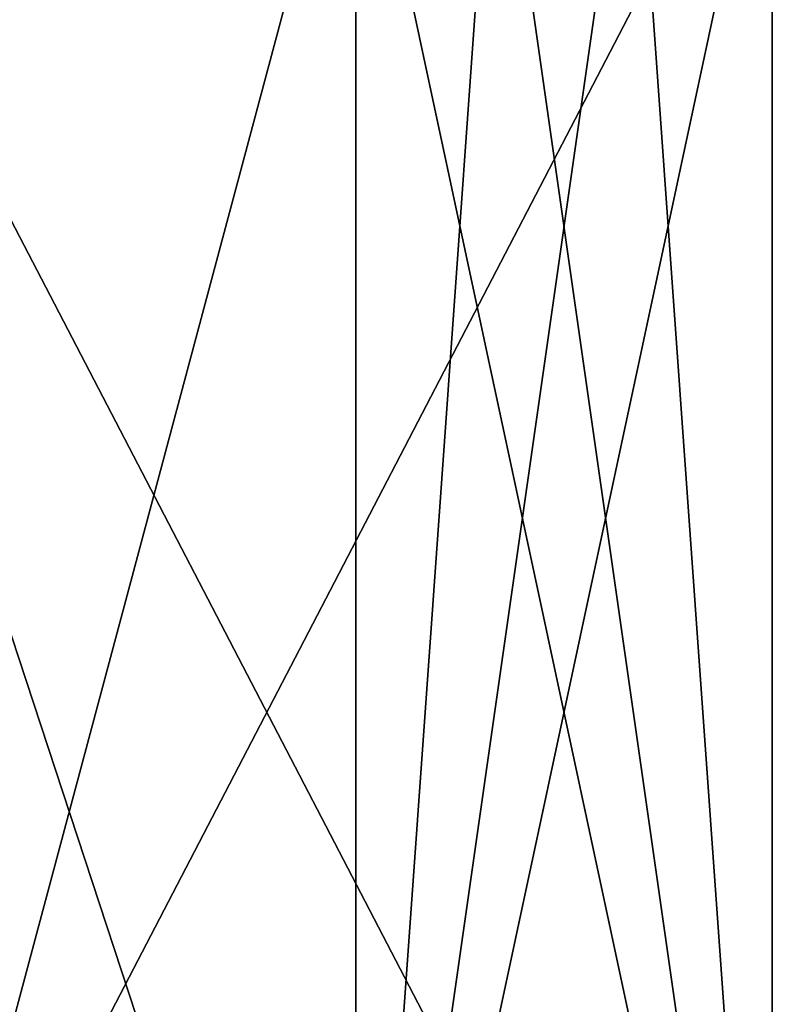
# Model space of a CAD drawing. Header units: inches. Extents: x -4.64 to 4.64, y -1.42 to 0.49.
# Tile 560 of 608: x 4.51 to 4.63, y -0.39 to -0.23. Entities that reach past the tile are written whole.
import ezdxf

# ---------------------------------------------------------------- set-up
doc = ezdxf.new("R2010")
doc.units = ezdxf.units.IN
doc.header["$LTSCALE"] = 65.185185
doc.header["$MEASUREMENT"] = 0
for name, color, linetype in [('12', 7, 'CONTINUOUS'), ('14', 7, 'CONTINUOUS'), ('23', 7, 'CONTINUOUS'), ('307', 7, 'CONTINUOUS'), ('309', 7, 'CONTINUOUS'), ('323', 7, 'CONTINUOUS')]:
    doc.layers.add(name, color=color, linetype=linetype)

msp = doc.modelspace()

# ---------------------------------------------------------------- linework, layer by layer
at = {"layer": '12', "color": 7, "linetype": 'CONTINUOUS', "true_color": 0x969696}
for points in [[(4.56172, -0.186, 8.27911), (4.40203, -0.186, 8.11942), (4.47868, -0.243, 8.19607), (4.56172, -0.186, 8.27911)], [(4.47953, -0.243, 8.19692), (4.56172, -0.186, 8.27911), (4.47868, -0.243, 8.19607), (4.47953, -0.243, 8.19692)], [(4.56172, -0.186, 8.27911), (4.47953, -0.243, 8.19692), (4.47953, -0.493, 8.19692), (4.56172, -0.186, 8.27911)], [(4.56172, -0.493, 8.27911), (4.56172, -0.186, 8.27911), (4.47953, -0.493, 8.19692), (4.56172, -0.493, 8.27911)]]:
    msp.add_3dface(points, dxfattribs=at)
at = {"layer": '14', "color": 7, "linetype": 'CONTINUOUS', "true_color": 0x969696}
for points in [[(4.46779, -0.186, 8.05366), (4.62748, -0.186, 8.21335), (4.62748, -0.493, 8.21335), (4.46779, -0.186, 8.05366)], [(4.46779, -0.493, 8.05366), (4.46779, -0.186, 8.05366), (4.62748, -0.493, 8.21335), (4.46779, -0.493, 8.05366)]]:
    msp.add_3dface(points, dxfattribs=at)
at = {"layer": '23', "color": 7, "linetype": 'CONTINUOUS', "true_color": 0x969696}
for points in [[(4.56172, -0.186, 8.27911), (4.56172, -0.493, 8.27911), (4.58362, -0.186, 8.25722), (4.56172, -0.186, 8.27911)], [(4.62748, -0.186, 8.21335), (4.56172, -0.493, 8.27911), (4.62748, -0.493, 8.21335), (4.62748, -0.186, 8.21335)], [(4.56172, -0.493, 8.27911), (4.62748, -0.186, 8.21335), (4.60557, -0.186, 8.23527), (4.56172, -0.493, 8.27911)], [(4.58362, -0.186, 8.25722), (4.56172, -0.493, 8.27911), (4.60557, -0.186, 8.23527), (4.58362, -0.186, 8.25722)]]:
    msp.add_3dface(points, dxfattribs=at)
at = {"layer": '307', "color": 7, "linetype": 'CONTINUOUS', "true_color": 0x969696}
for points in [[(4.40203, -0.186, -8.11942), (4.56172, -0.186, -8.27911), (4.47953, -0.243, -8.19692), (4.40203, -0.186, -8.11942)], [(4.47953, -0.243, -8.19692), (4.56172, -0.186, -8.27911), (4.56172, -0.493, -8.27911), (4.47953, -0.243, -8.19692)], [(4.47953, -0.493, -8.19692), (4.47953, -0.243, -8.19692), (4.56172, -0.493, -8.27911), (4.47953, -0.493, -8.19692)]]:
    msp.add_3dface(points, dxfattribs=at)
at = {"layer": '309', "color": 7, "linetype": 'CONTINUOUS', "true_color": 0x969696}
for points in [[(4.62748, -0.186, -8.21335), (4.46779, -0.186, -8.05366), (4.46779, -0.493, -8.05366), (4.62748, -0.186, -8.21335)], [(4.62748, -0.493, -8.21335), (4.62748, -0.186, -8.21335), (4.46779, -0.493, -8.05366), (4.62748, -0.493, -8.21335)]]:
    msp.add_3dface(points, dxfattribs=at)
at = {"layer": '323', "color": 7, "linetype": 'CONTINUOUS', "true_color": 0x969696}
for points in [[(4.56172, -0.493, -8.27911), (4.56172, -0.186, -8.27911), (4.62748, -0.493, -8.21335), (4.56172, -0.493, -8.27911)], [(4.62748, -0.493, -8.21335), (4.56172, -0.186, -8.27911), (4.58362, -0.186, -8.25722), (4.62748, -0.493, -8.21335)], [(4.60557, -0.186, -8.23527), (4.62748, -0.493, -8.21335), (4.58362, -0.186, -8.25722), (4.60557, -0.186, -8.23527)], [(4.62748, -0.186, -8.21335), (4.62748, -0.493, -8.21335), (4.60557, -0.186, -8.23527), (4.62748, -0.186, -8.21335)]]:
    msp.add_3dface(points, dxfattribs=at)

doc.saveas('drawing.dxf')
